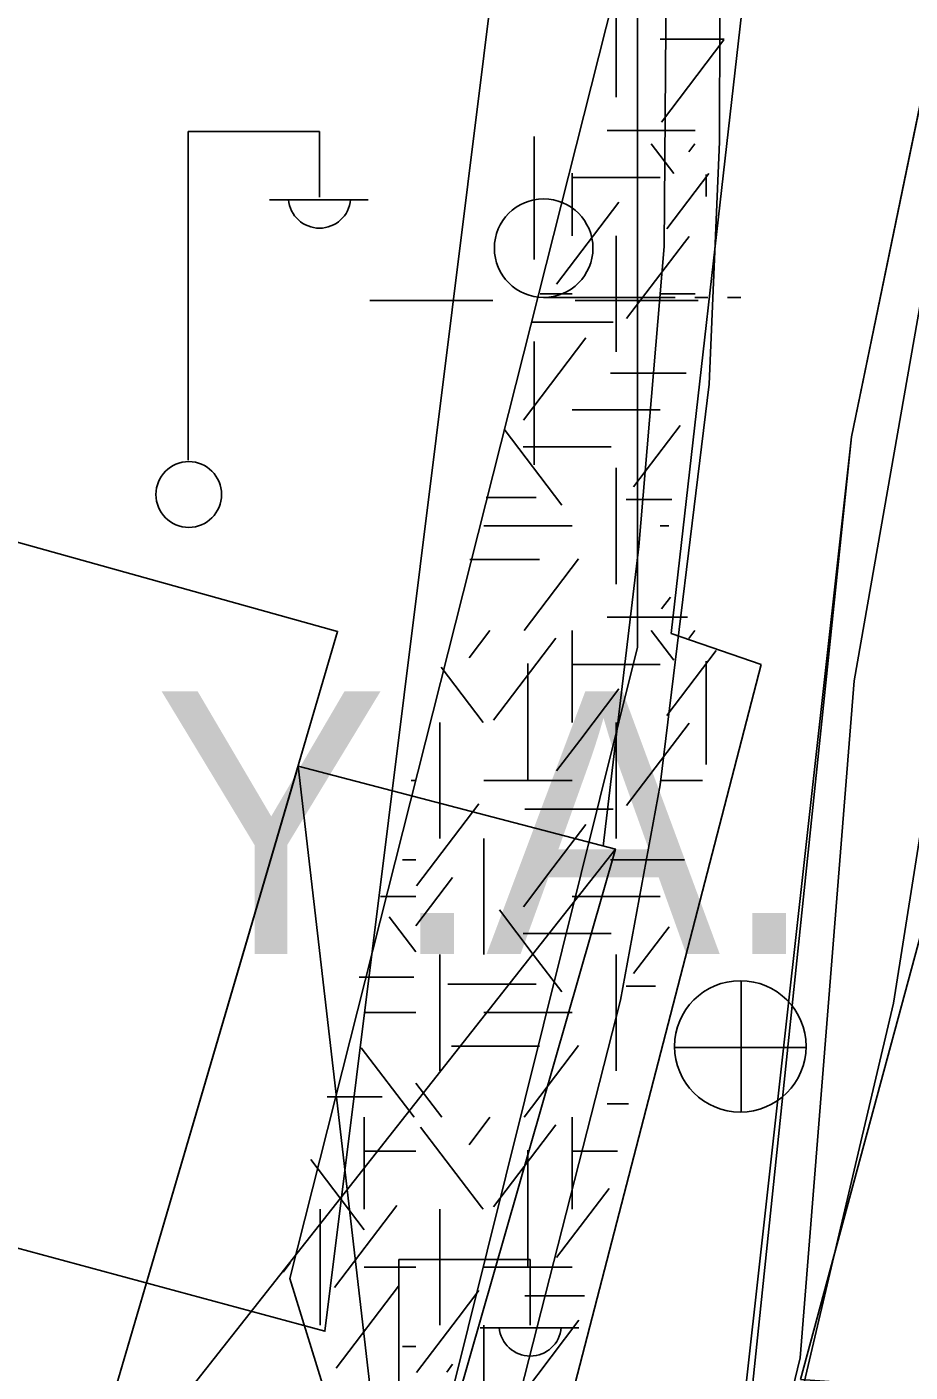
# Model space of a CAD drawing. Extents: x 419677 to 421689, y 4450851 to 4452923.
# Drawn here: x 420192.28 to 420205.72, y 4451783.69 to 4451804.17 of the extents above; entities that cross this region are included whole.
import ezdxf

# ---------------------------------------------------------------- set-up
doc = ezdxf.new("R2010")
doc.units = 0
for name, color, linetype in [('AA_HH', 7, 'Continuous'), ('Level 10', 7, 'Continuous'), ('Level 41', 7, 'Continuous'), ('Level 62', 7, 'Continuous'), ('Level 9', 7, 'Continuous'), ('MULKIYET SINIRI', 7, 'Continuous')]:
    doc.layers.add(name, color=color, linetype=linetype)

# ---------------------------------------------------------------- blocks, each defined once
blk = doc.blocks.new('YA')
at = {"layer": 'Level 41'}
blk.add_text('Y.A.', height=4, dxfattribs=at).set_placement((-5.166, -2))

msp = doc.modelspace()

# ---------------------------------------------------------------- linework, layer by layer
at = {"layer": 'AA_HH'}
for p, q in [((420194.736, 4451797.572), (420194.736, 4451802.572)), ((420194.736, 4451802.572), (420196.736, 4451802.572)), ((420196.736, 4451801.572), (420196.736, 4451802.572)), ((420200, 4451802.5), (420200, 4451800.625)), ((420195.976, 4451801.532), (420197.476, 4451801.532)), ((420197.5, 4451800), (420199.375, 4451800)), ((420200, 4451800), (420200, 4451800)), ((420200.147, 4451800.048), (420202.147, 4451800.048)), ((420200.625, 4451800), (420202.5, 4451800)), ((420202.447, 4451800.048), (420202.647, 4451800.048)), ((420202.947, 4451800.048), (420203.147, 4451800.048)), ((420200, 4451799.375), (420200, 4451797.5)), ((420197.905, 4451780.01), (420196.409, 4451792.912)), ((420193.073, 4451781.28), (420201.238, 4451791.65)), ((420203.155, 4451787.639), (420203.155, 4451789.639)), ((420202.135, 4451788.629), (420204.135, 4451788.629)), ((420197.943, 4451780.402), (420197.943, 4451785.402)), ((420197.943, 4451785.402), (420199.943, 4451785.402)), ((420199.943, 4451784.402), (420199.943, 4451785.402)), ((420199.183, 4451784.362), (420200.683, 4451784.362))]:
    msp.add_line(p, q, dxfattribs=at)
for points in [[(420178.323, 4451823.243), (420185.319, 4451821.603), (420192.89, 4451818.818), (420197.797, 4451816.701), (420198.625, 4451816.133), (420199.149, 4451815.419), (420200.303, 4451812.566), (420201.088, 4451810.652), (420201.492, 4451809.319), (420201.893, 4451807.236), (420202.013, 4451804.824), (420201.982, 4451800.823)], [(420200.249, 4451815.072), (420202.027, 4451809.034), (420202.654, 4451806.172), (420202.83, 4451804.374), (420202.821, 4451802.416), (420202.668, 4451798.73), (420201.921, 4451792.628), (420201.314, 4451789.351), (420199.094, 4451780.639), (420198.764, 4451779.158), (420198.764, 4451779.158), (420198.664, 4451779.003), (420198.595, 4451778.931), (420198.576, 4451778.923), (420198.34, 4451778.867), (420198.226, 4451778.84), (420187.259, 4451781.287)], [(420201.982, 4451800.823), (420201.597, 4451796.256), (420201.055, 4451791.697)], [(420189.829, 4451783.609), (420189.44, 4451783.995), (420189.18, 4451784.468), (420188.964, 4451784.972), (420188.326, 4451784.519), (420187.827, 4451784.191), (420187.521, 4451784.102), (420187.014, 4451784.124), (420186.451, 4451784.242), (420185.927, 4451784.424), (420185.328, 4451784.781), (420185.086, 4451785.006), (420184.726, 4451785.521), (420184.372, 4451786.171), (420187.57, 4451797.597), (420197.011, 4451794.964), (420193.653, 4451783.512)], [(420200.955, 4451773.485), (420203.905, 4451782.649), (420205.471, 4451789.305), (420206.462, 4451795.559)]]:
    msp.add_lwpolyline(points, dxfattribs=at)
msp.add_lwpolyline([(420193.653, 4451783.512), (420193.073, 4451781.28), (420197.905, 4451780.01), (420201.238, 4451791.65), (420196.409, 4451792.912)], close=True, dxfattribs=at)
for centre, radius in [((420200.147, 4451800.798), 0.75), ((420194.746, 4451797.048), 0.5), ((420203.14, 4451788.647), 1)]:
    msp.add_circle(centre, radius, dxfattribs=at)
for centre in [(420196.736, 4451801.576), (420199.943, 4451784.406)]:
    msp.add_arc(centre, 0.474, 184.8384, 355.1464, dxfattribs=at)
at = {"layer": 'Level 10'}
for p, q in [((420201.574, 4451797.481), (420201.574, 4451794.726)), ((420201.574, 4451794.726), (420197.814, 4451779.612))]:
    msp.add_line(p, q, dxfattribs=at)
for points in [[(420214.908, 4451852.96), (420209.201, 4451819.114), (420204.832, 4451797.924)], [(420168.799, 4451827.537), (420192.794, 4451823.151), (420201.574, 4451811.549), (420201.574, 4451797.481)], [(420204.832, 4451797.924), (420202.429, 4451776.297), (420195.86, 4451755.756), (420196.803, 4451753.646), (420200.539, 4451752.476)]]:
    msp.add_lwpolyline(points, dxfattribs=at)
at = {"layer": 'Level 41'}
for p, q in [((420201.251, 4451803.094), (420201.251, 4451804.474)), ((420201.922, 4451803.978), (420202.893, 4451803.978)), ((420201.941, 4451802.718), (420202.89, 4451803.967)), ((420201.112, 4451802.591), (420202.455, 4451802.591)), ((420202.128, 4451801.933), (420201.784, 4451802.385)), ((420202.354, 4451802.265), (420202.445, 4451802.385)), ((420200.579, 4451801.937), (420200.579, 4451800.987)), ((420200.579, 4451801.871), (420201.922, 4451801.871)), ((420202.453, 4451801.66), (420202.66, 4451801.932)), ((420202.621, 4451801.918), (420202.621, 4451801.586)), ((420202.021, 4451801.091), (420202.453, 4451801.66)), ((420200.344, 4451800.25), (420201.293, 4451801.5)), ((420201.251, 4451800.987), (420201.251, 4451799.22)), ((420202.29, 4451800.884), (420202.359, 4451800.975)), ((420201.41, 4451799.725), (420202.29, 4451800.884)), ((420200.093, 4451800.103), (420200.579, 4451800.103)), ((420201.922, 4451800.103), (420202.126, 4451800.103)), ((420202.126, 4451800.103), (420202.126, 4451800.103)), ((420202.126, 4451800.103), (420202.452, 4451800.103)), ((420199.978, 4451799.669), (420201.203, 4451799.669)), ((420199.838, 4451798.182), (420200.787, 4451799.432)), ((420201.166, 4451798.896), (420201.872, 4451798.896)), ((420201.872, 4451798.896), (420201.872, 4451798.896)), ((420201.872, 4451798.896), (420202.315, 4451798.896)), ((420200.579, 4451798.336), (420201.754, 4451798.336)), ((420201.754, 4451798.336), (420201.922, 4451798.336)), ((420201.515, 4451797.166), (420202.225, 4451798.1)), ((420200.423, 4451796.885), (420199.546, 4451798.04)), ((420199.833, 4451797.776), (420201.176, 4451797.776)), ((420201.251, 4451795.946), (420201.251, 4451797.453)), ((420199.272, 4451797.004), (420200.031, 4451797.004)), ((420201.405, 4451796.97), (420201.466, 4451796.97)), ((420201.466, 4451796.97), (420202.096, 4451796.97)), ((420199.236, 4451796.569), (420200.579, 4451796.569)), ((420201.922, 4451796.569), (420202.051, 4451796.569)), ((420199.021, 4451796.058), (420200.084, 4451796.058)), ((420199.85, 4451794.976), (420200.679, 4451796.067)), ((420201.251, 4451795.946), (420201.251, 4451795.946)), ((420201.251, 4451795.685), (420201.251, 4451795.946)), ((420201.941, 4451795.309), (420202.075, 4451795.485)), ((420201.112, 4451795.182), (420202.335, 4451795.182)), ((420199.013, 4451794.559), (420199.33, 4451794.976)), ((420199.384, 4451793.613), (420200.333, 4451794.863)), ((420200.579, 4451794.976), (420200.579, 4451793.578)), ((420202.128, 4451794.524), (420201.784, 4451794.976)), ((420202.354, 4451794.856), (420202.445, 4451794.976)), ((420202.021, 4451793.682), (420202.773, 4451794.672)), ((420199.224, 4451793.578), (420198.587, 4451794.417)), ((420199.904, 4451794.474), (420199.904, 4451792.707)), ((420200.579, 4451794.462), (420200.939, 4451794.462)), ((420200.939, 4451794.462), (420200.939, 4451794.462)), ((420200.939, 4451794.462), (420201.922, 4451794.462)), ((420202.621, 4451794.509), (420202.621, 4451792.94)), ((420200.695, 4451793.303), (420201.293, 4451794.091)), ((420198.565, 4451791.811), (420198.565, 4451793.578)), ((420201.251, 4451793.578), (420201.251, 4451791.811)), ((420201.41, 4451792.316), (420202.359, 4451793.566)), ((420200.344, 4451792.841), (420200.695, 4451793.303)), ((420200.695, 4451793.303), (420200.695, 4451793.303)), ((420198.13, 4451792.694), (420198.203, 4451792.694)), ((420199.236, 4451792.694), (420200.567, 4451792.694)), ((420200.567, 4451792.694), (420200.567, 4451792.694)), ((420200.567, 4451792.694), (420200.579, 4451792.694)), ((420201.922, 4451792.694), (420202.565, 4451792.694)), ((420198.213, 4451791.09), (420199.162, 4451792.339)), ((420199.86, 4451792.26), (420200.475, 4451792.26)), ((420200.475, 4451792.26), (420201.203, 4451792.26)), ((420200.287, 4451791.364), (420200.787, 4451792.023)), ((420199.236, 4451791.811), (420199.236, 4451790.044)), ((420197.999, 4451791.487), (420198.203, 4451791.487)), ((420199.838, 4451790.773), (420200.287, 4451791.363)), ((420200.286, 4451791.362), (420200.287, 4451791.363)), ((420201.166, 4451791.487), (420202.288, 4451791.487)), ((420198.203, 4451790.481), (420198.762, 4451791.217)), ((420197.662, 4451790.927), (420198.203, 4451790.927)), ((420200.579, 4451790.927), (420201.922, 4451790.927)), ((420200.005, 4451790.026), (420199.474, 4451790.726)), ((420198.203, 4451790.087), (420197.797, 4451790.621)), ((420199.833, 4451790.367), (420200.077, 4451790.367)), ((420200.077, 4451790.367), (420201.176, 4451790.367)), ((420201.515, 4451789.757), (420202.055, 4451790.468)), ((420198.565, 4451788.276), (420198.565, 4451790.044)), ((420200.423, 4451789.476), (420200.005, 4451790.026)), ((420201.251, 4451788.276), (420201.251, 4451790.044)), ((420197.337, 4451789.701), (420198.169, 4451789.701)), ((420198.688, 4451789.595), (420199.914, 4451789.595)), ((420199.914, 4451789.595), (420200.031, 4451789.595)), ((420201.405, 4451789.561), (420201.848, 4451789.561)), ((420197.415, 4451789.16), (420198.203, 4451789.16)), ((420199.236, 4451789.16), (420199.823, 4451789.16)), ((420199.823, 4451789.16), (420200.579, 4451789.16)), ((420198.742, 4451788.649), (420199.715, 4451788.649)), ((420199.715, 4451788.649), (420200.084, 4451788.649)), ((420199.85, 4451787.567), (420200.679, 4451788.658)), ((420198.174, 4451787.567), (420197.372, 4451788.623)), ((420198.597, 4451787.567), (420198.203, 4451788.085)), ((420196.855, 4451787.879), (420197.69, 4451787.879)), ((420201.112, 4451787.773), (420201.438, 4451787.773)), ((420197.415, 4451787.567), (420197.415, 4451786.169)), ((420197.415, 4451787.567), (420197.415, 4451786.169)), ((420199.2, 4451786.201), (420198.275, 4451787.419)), ((420199.013, 4451787.15), (420199.33, 4451787.567)), ((420199.384, 4451786.204), (420200.333, 4451787.454)), ((420200.579, 4451787.567), (420200.579, 4451786.169)), ((420197.415, 4451787.053), (420198.203, 4451787.053)), ((420199.904, 4451787.065), (420199.904, 4451785.298)), ((420200.579, 4451787.053), (420201.273, 4451787.053)), ((420197.416, 4451785.853), (420196.602, 4451786.925)), ((420200.344, 4451785.432), (420201.143, 4451786.485)), ((420196.964, 4451784.976), (420197.913, 4451786.226)), ((420199.224, 4451786.169), (420199.2, 4451786.201)), ((420196.744, 4451786.169), (420196.744, 4451784.402)), ((420196.744, 4451786.169), (420196.744, 4451784.402)), ((420198.565, 4451784.402), (420198.565, 4451786.169)), ((420196.181, 4451785.21), (420196.288, 4451785.351)), ((420197.415, 4451785.285), (420198.203, 4451785.285)), ((420199.236, 4451785.285), (420200.579, 4451785.285)), ((420196.99, 4451783.75), (420197.94, 4451784.999)), ((420198.845, 4451784.513), (420199.162, 4451784.93)), ((420199.86, 4451784.851), (420200.769, 4451784.851)), ((420198.213, 4451783.681), (420198.845, 4451784.513)), ((420199.236, 4451784.402), (420199.236, 4451782.635)), ((420199.838, 4451783.364), (420200.684, 4451784.478)), ((420197.999, 4451784.078), (420198.203, 4451784.078)), ((420198.672, 4451783.689), (420198.762, 4451783.808))]:
    msp.add_line(p, q, dxfattribs=at)
at = {"layer": 'Level 62'}
for p, q in [((420196.285, 4451785.114), (420202.852, 4451811.119)), ((420203.321, 4451805.781), (420202.086, 4451794.931)), ((420202.086, 4451794.931), (420203.456, 4451794.458)), ((420203.456, 4451794.458), (420199.718, 4451780.011)), ((420197.716, 4451780.481), (420196.285, 4451785.114))]:
    msp.add_line(p, q, dxfattribs=at)
msp.add_lwpolyline([(420197.686, 4451758.89), (420201.521, 4451773.44), (420204.049, 4451783.907), (420204.874, 4451794.213), (420209, 4451817.76)], dxfattribs=at)
msp.add_lwpolyline([(420197.686, 4451758.89), (420201.521, 4451773.44), (420204.049, 4451783.907), (420204.874, 4451794.213), (420209, 4451817.76)], dxfattribs=at)
at = {"layer": 'Level 9'}
msp.add_lwpolyline([(420425.574, 4451910.283), (420391.286, 4451924.082), (420343.881, 4451942.651), (420287.846, 4451965.918), (420283.914, 4451959.364), (420283.477, 4451950.626), (420231.702, 4451965.918), (420228.644, 4451941.45), (420224.602, 4451910.32), (420222.636, 4451894.154), (420216.956, 4451865.1), (420209.201, 4451819.114), (420204.832, 4451797.924), (420203.303, 4451783.287), (420202.429, 4451776.297), (420195.86, 4451755.756)], dxfattribs=at)
msp.add_lwpolyline([(420425.574, 4451910.283), (420391.286, 4451924.082), (420343.881, 4451942.651), (420287.846, 4451965.918), (420283.914, 4451959.364), (420283.477, 4451950.626), (420231.702, 4451965.918), (420228.644, 4451941.45), (420224.602, 4451910.32), (420222.636, 4451894.154), (420216.956, 4451865.1), (420209.201, 4451819.114), (420204.832, 4451797.924), (420203.303, 4451783.287), (420202.429, 4451776.297), (420195.86, 4451755.756)], dxfattribs=at)
at = {"layer": 'MULKIYET SINIRI'}
msp.add_lwpolyline([(420168.767, 4451824.539), (420180.763, 4451822.133), (420186.528, 4451820.977), (420198.882, 4451818.5), (420200.354, 4451812.703), (420200.336, 4451812.564), (420199.961, 4451809.552), (420196.817, 4451784.31), (420194.191, 4451785.02), (420183.3, 4451787.966), (420168.423, 4451791.99)], dxfattribs=at)
msp.add_lwpolyline([(420168.767, 4451824.539), (420180.763, 4451822.133), (420186.528, 4451820.977), (420198.882, 4451818.5), (420200.354, 4451812.703), (420200.336, 4451812.564), (420199.961, 4451809.552), (420196.817, 4451784.31), (420194.191, 4451785.02), (420183.3, 4451787.966), (420168.423, 4451791.99)], dxfattribs=at)
msp.add_lwpolyline([(420204.057, 4451783.575), (420206.86, 4451793.96), (420222.74, 4451795.96), (420223.52, 4451796.06), (420223.5, 4451795.1), (420230.22, 4451794.54), (420232.01, 4451794.32), (420244.07, 4451793.13), (420245.132, 4451781.343), (420245.22, 4451780.37), (420245.06, 4451780.33), (420222.243, 4451782.327), (420207.05, 4451783.37)], close=True, dxfattribs=at)
msp.add_lwpolyline([(420204.057, 4451783.575), (420206.86, 4451793.96), (420222.74, 4451795.96), (420223.52, 4451796.06), (420223.5, 4451795.1), (420230.22, 4451794.54), (420232.01, 4451794.32), (420244.07, 4451793.13), (420245.132, 4451781.343), (420245.22, 4451780.37), (420245.06, 4451780.33), (420222.243, 4451782.327), (420207.05, 4451783.37)], close=True, dxfattribs=at)

# ---------------------------------------------------------------- block references
at = {"layer": 'Level 41'}
msp.add_blockref('YA', (420199.381, 4451792.053), dxfattribs=at)
msp.add_blockref('YA', (420199.381, 4451792.053), dxfattribs=at)

doc.saveas('drawing.dxf')
